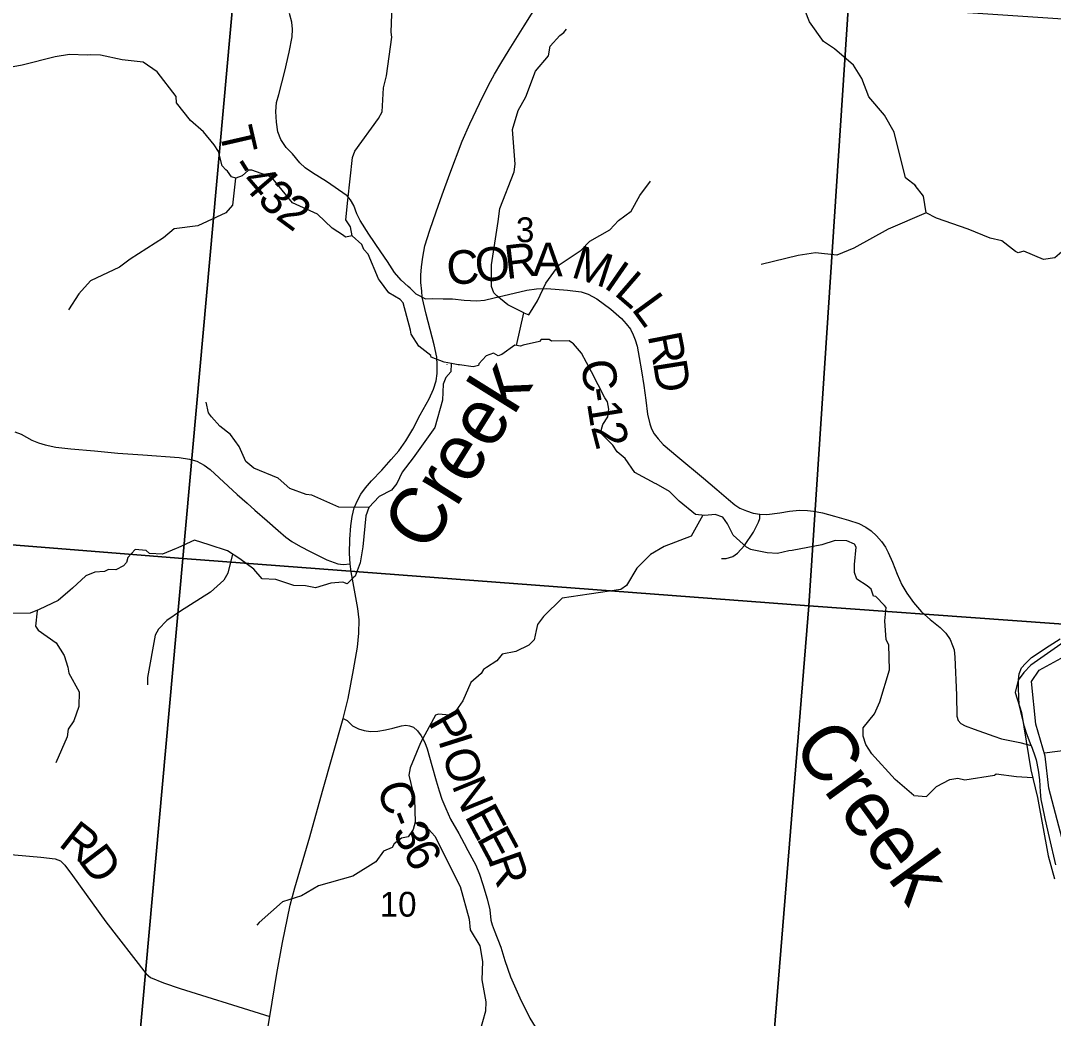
# Model space of a CAD drawing. Extents: x 1878108 to 2183446, y 146837 to 508383.
# Drawn here: x 1996150 to 2005354, y 302166 to 311060 of the extents above; entities that cross this region are included whole.
import ezdxf

# ---------------------------------------------------------------- set-up
doc = ezdxf.new("R2010")
doc.units = 0
for name, color, linetype in [('GM_X_County_Road', 7, 'Continuous'), ('GM_X_County_Road_Text', 7, 'Continuous'), ('GM_X_Major_River', 7, 'Continuous'), ('GM_X_Minor_River', 7, 'Continuous'), ('GM_X_Minor_River_Text', 7, 'Continuous'), ('GM_X_Section', 7, 'Continuous'), ('GM_X_Section_Text', 7, 'Continuous'), ('GM_X_State_Route', 7, 'Continuous'), ('GM_X_Township_Road', 7, 'Continuous'), ('GM_X_Township_Road_Text', 7, 'Continuous')]:
    doc.layers.add(name, color=color, linetype=linetype)

msp = doc.modelspace()

# ---------------------------------------------------------------- linework, layer by layer
at = {"layer": 'GM_X_County_Road'}
for points in [[(1999729.1, 308594.9), (1999759.1, 308579.9), (1999818.1, 308582.2), (1999916.4, 308581), (1999998.5, 308578.7), (2000103.7, 308568.3), (2000217, 308562.5), (2000282.9, 308568.3), (2000370.8, 308588), (2000498, 308619.2), (2000661.1, 308657.4), (2000746.6, 308670.1), (2000839.1, 308671.2), (2001024.1, 308658.5), (2001144.4, 308641.2), (2001208, 308620.3), (2001285.5, 308579.9), (2001411.5, 308488.5), (2001505.2, 308405.3), (2001546.8, 308357.9), (2001585, 308310.5), (2001609.9, 308258), (2001626.6, 308214.5), (2001643.9, 308156.7), (2001661.3, 308057.2), (2001682.1, 307938.1), (2001702.9, 307807.5), (2001722.6, 307677.9), (2001737.6, 307553.1), (2001757.3, 307466.3), (2001773.4, 307420.1), (2001795.4, 307377.3), (2001831.3, 307332.2), (2001876.4, 307282.5), (2002005.9, 307172.6), (2002236, 306981.8), (2002356.2, 306880.1), (2002459.1, 306791), (2002515.8, 306744.8), (2002560.9, 306714.7), (2002618.7, 306689.3), (2002677.7, 306670.8), (2002737.8, 306659.2), (2002799.9, 306657.3), (2002916.2, 306672.2), (2003004, 306685.9), (2003093, 306697.3), (2003163.7, 306693.8), (2003217.3, 306687), (2003297.1, 306673.3), (2003404.3, 306642.5), (2003529.7, 306606), (2003620.9, 306576.4), (2003682.5, 306544.4), (2003730.4, 306511.4), (2003778.3, 306468), (2003823.9, 306416.7), (2003858.1, 306366.6), (2003883.2, 306318.7), (2003920.8, 306232), (2003963, 306127.1), (2004005.2, 306031.3), (2004048.6, 305957.2), (2004107.9, 305871.7), (2004179.7, 305789.5), (2004255, 305722.3), (2004346.2, 305650.4), (2004395.2, 305599.1), (2004434, 305543.2), (2004456.8, 305489.6), (2004469.3, 305449.7), (2004476.2, 305385.9), (2004489.9, 305048.3), (2004494.4, 304860.2), (2004504.7, 304822.5), (2004529.8, 304795.2), (2004568.6, 304772.4), (2004648.4, 304745), (2004824, 304682.3), (2004892.4, 304658.3), (2005055.5, 304625.3), (2005155.8, 304597.9), (2005184.5, 304525.1), (2005201.2, 304471.4), (2005217.9, 304379.6), (2005229.9, 304291.3), (2005237, 304184), (2005241.8, 304118.4), (2005253.7, 304062.3), (2005278.8, 303949), (2005316.9, 303778.5), (2005374.2, 303534)], [(1996098.2, 307395.8), (1996153.7, 307373.8), (1996248.5, 307319.5), (1996308.7, 307295.2), (1996367.6, 307277.9), (1996462.4, 307258.2), (1996598.9, 307244.3), (1996808.2, 307224.7), (1997017.5, 307203.9), (1997238.3, 307190), (1997562.1, 307164.5), (1997654.6, 307151.8), (1997721.7, 307132.2), (1997785.3, 307098.6), (1997838.5, 307059.3), (1998079, 306836.1), (1998168, 306757.5), (1998236.2, 306697.4), (1998346.1, 306601.4), (1998446.7, 306515.8), (1998514.9, 306454.6), (1998567, 306417.6), (1998643.3, 306373.6), (1998731.2, 306326.2), (1998878, 306253.4), (1998976.3, 306218.7), (1999026, 306211.7), (1999086.1, 306217.5)], [(1999025.2, 304840.1), (1999059.4, 304820.8), (1999106.8, 304775), (1999160.2, 304747.5), (1999210.7, 304732.2), (1999268.7, 304724.6), (1999334.4, 304726.1), (1999403.2, 304736.8), (1999467.3, 304752.1), (1999545.2, 304773.5), (1999583.4, 304779.6), (1999615.5, 304775), (1999650.7, 304761.3), (1999685.8, 304729.2), (1999719.4, 304683.3), (1999751.5, 304623.8), (1999772.9, 304567.2), (1999814.1, 304420.6), (1999852.3, 304284.6), (1999879.8, 304194.4), (1999904.3, 304119.6), (1999939.4, 304037.1), (1999982.2, 303942.3), (2000055.5, 303814), (2000104.4, 303725.4), (2000134.6, 303661.7), (2000206.4, 303532.2), (2000241, 303452.7), (2000268, 303360.4), (2000307.7, 303232.2), (2000332.1, 303132.1), (2000342, 303041.3), (2000351.3, 302998.8), (2000369.3, 302951.3), (2000429.5, 302800), (2000466.7, 302682), (2000515.4, 302535.8), (2000598.8, 302349.9), (2000687.3, 302167.8), (2000736, 302089.6)]]:
    msp.add_lwpolyline(points, dxfattribs=at)
at = {"layer": 'GM_X_Major_River'}
for points in [[(2005451.6, 305523.8), (2005154.2, 305314.3), (2005090.4, 305248), (2005040.6, 305181.7)], [(2005505.5, 303496.2), (2005313.4, 304218.8), (2005282.5, 304503.3), (2005197.7, 304787.5), (2005160.6, 305168.1), (2005228.3, 305270.5), (2005424.1, 305377.4)], [(2005040.6, 305181.7), (2005012.9, 305071.3), (2005071.4, 304891.2), (2005152.9, 304380.6), (2005213.6, 304136.3), (2005309.1, 303613.7), (2005363.7, 303409.5)]]:
    msp.add_lwpolyline(points, dxfattribs=at)
at = {"layer": 'GM_X_Minor_River'}
for points in [[(2004127.3, 309586.1), (2004037.2, 309660), (2003936.3, 310065.1), (2003848.2, 310215.9), (2003708.8, 310380.3), (2003647.7, 310545.3), (2003573.4, 310663), (2003402.6, 310809.4), (2003306.6, 310874.3), (2003179.9, 311047.8), (2003110.1, 311231.6), (2003025.7, 311289.6), (2002735.8, 311514.5), (2002632.4, 311559.8), (2002497.1, 311667.6), (2002469.6, 311705.6), (2002252.5, 311967.8)], [(1999105.5, 309142.9), (1999091.2, 309222.8), (1999049, 309282.8), (1999066.6, 309458.8), (1999107.6, 309839), (1999129.4, 309897), (1999338.8, 310187.4), (1999372.6, 310245.5), (1999384, 310459.5), (1999409.8, 310567.6), (1999458.8, 310913.7), (1999452.7, 310955.7), (1999462.1, 311197.8)], [(2000570.9, 308164.2), (2000636.1, 308453.8), (2000492.4, 308526), (2000393.5, 308607.1), (2000367.2, 308633.1), (2000347, 308690.8), (2000348.1, 308883.8), (2000406.6, 309267.9), (2000420.6, 309385.6), (2000549.3, 309710.7), (2000558.1, 309780.5), (2000535.1, 310089.8), (2000582.9, 310259.5), (2000651.5, 310381.5), (2000739.3, 310608.8), (2000853.2, 310745.9), (2000869.2, 310833.3), (2000956, 310927.9), (2000989.9, 310953.8), (2001014.1, 310984.3)], [(1998415.6, 309629.7), (1998385.5, 309663.6), (1998209.2, 309727.3), (1998181.1, 309727.3), (1998125.2, 309675.2), (1998067.2, 309655.1), (1998029.2, 309667), (1997995, 309719), (1997979, 309730.9), (1997944.8, 309764.9), (1997914.5, 309892.8), (1997876.3, 309952.8), (1997779.9, 310068.6), (1997663.5, 310168.4), (1997539, 310328.2), (1997534.8, 310384.2), (1997368.1, 310604), (1997241.7, 310689.8), (1997055.5, 310709.4), (1996863.3, 310751.1), (1996775.2, 310754.9), (1996743.2, 310752.9), (1996585, 310758.6), (1996459, 310736.3), (1996165, 310663.8), (1996016.9, 310635.5)], [(1998065.1, 309655.8), (1998038.2, 309415.3), (1997979.3, 309346.9), (1997728.3, 309231.3), (1997519.5, 309203.3), (1997423.7, 309123.3), (1997125.4, 308932.5), (1997030.2, 308862.6), (1996772.7, 308739.3), (1996668.5, 308625.8), (1996576.4, 308483.2)], [(1999924.1, 308016.5), (1999809, 308060), (1999807, 308076), (1999698.7, 308157.8), (1999630.3, 308265.7), (1999624.2, 308301.7), (1999559.5, 308545.6), (1999531.4, 308573.5), (1999431.1, 308633.4), (1999348.8, 308747.2), (1999338.7, 308757.2), (1999248, 308979.1), (1999209.9, 309019), (1999191.8, 309063), (1999105.5, 309142.9), (1999045.5, 309128.8), (1999027.4, 309144.7), (1998925.2, 309208.5), (1998796.7, 309334.3), (1998574.2, 309436), (1998415.6, 309629.7)], [(2000635.9, 308454), (2000679.2, 308436.8), (2000758, 308562.2), (2000831.1, 308720.1), (2000948.7, 308883), (2001144.5, 309014.5), (2001224.3, 309093.5), (2001399.9, 309194.2), (2001479.9, 309277.2), (2001590.2, 309362.2), (2001667.9, 309499.7), (2001765.2, 309629.8)], [(2006123.8, 309363.2), (2006027.1, 309341.7), (2005957, 309301.4), (2005907, 309251.2), (2005842.9, 309132.7), (2005820.9, 309108.6), (2005758.8, 309106.5), (2005626.7, 309142.5), (2005540.7, 309122.3), (2005428.5, 308997.7), (2005368.5, 308945.5), (2005266.4, 308931.3), (2005092.3, 309003.4), (2005040.2, 308991.3), (2005018.2, 309003.3), (2004990.2, 309023.4), (2004894.2, 309097.5), (2004790.1, 309119.5), (2004596, 309199.6), (2004313.8, 309297.7), (2004219.7, 309345.8), (2004197.8, 309496.3), (2004123.8, 309590.6)], [(2004220.2, 309345.6), (2003883.2, 309199.9), (2003576.4, 309031.7), (2003425.5, 308969.6), (2003234.1, 308990.7), (2003079.8, 308967), (2002748.9, 308887)], [(2002657.9, 306346.1), (2002619.9, 306366.7), (2002499.5, 306474.5), (2002449.2, 306574.5), (2002409, 306632.4), (2002338.9, 306658.3), (2002248.9, 306648.1), (2002164.8, 306658), (2002018.3, 306775.7), (2001934, 306863.6), (2001815.7, 306931.4), (2001805.7, 306933.4), (2001623.3, 307031.1), (2001536.9, 307156.9), (2001466.7, 307216.8), (2001428.5, 307274.7), (2001318.1, 307386.6), (2001339.9, 307458.6), (2001383.7, 307526.7), (2001391.6, 307596.7), (2001381.4, 307660.7), (2001357.2, 307698.7), (2001238.5, 307930.5), (2001150, 308094.4), (2001077.7, 308178.2), (2001067.7, 308186.2), (2001039.6, 308206.2), (2000881.5, 308203.9), (2000859.4, 308217.9), (2000789.4, 308217.7), (2000773.4, 308199.7), (2000627.4, 308167.4), (2000605.4, 308157.4), (2000555.3, 308167.3), (2000437.4, 308085.1), (2000407.5, 308073), (2000365.4, 308097), (2000299.4, 308072.8), (2000233.5, 308000.7), (2000229.6, 307984.7), (2000183.6, 307974.6), (2000061.4, 307990.4), (2000049.4, 307990.4), (1999991.3, 308002.3), (1999923.9, 308016.5)], [(1999986.3, 308001.1), (1999983.5, 307928.2), (1999939.6, 307880.2), (1999915.8, 307818.1), (1999910.2, 307676.1), (1999840.8, 307431.9), (1999649.4, 307163.5), (1999549.7, 307035.4), (1999503.9, 306933.3), (1999454, 306875.2), (1999346.1, 306819), (1999254.3, 306720.8), (1999226.5, 306646.7), (1999201.2, 306370.6), (1999177.6, 306226.6), (1999131.9, 306108.5), (1999117.9, 306094.5), (1999060, 306040.3), (1999022, 306054.3), (1998913.9, 306044.1), (1998777.9, 306003.8), (1998689.8, 306021.7), (1998583.7, 306023.5), (1998423.4, 306077.2), (1998303.3, 306085), (1998227, 306168.9), (1998102.7, 306262.7), (1997994.4, 306332.5), (1997830.1, 306386.2), (1997699.9, 306428), (1997552, 306359.7), (1997536, 306353.7), (1997414, 306305.4), (1997299.9, 306309.2), (1997267.8, 306337.2), (1997169.7, 306345), (1997105.9, 306274.9), (1997094, 306230.9), (1997068, 306198.8), (1996998.1, 306164.7), (1996934, 306168.6), (1996896, 306150.5), (1996810, 306142.3), (1996732, 306112.2), (1996612.2, 306000), (1996590.3, 305983.9), (1996484.4, 305891.7), (1996314.5, 305809.4), (1996234.6, 305779.3), (1996040.4, 305774.9)], [(1999948.9, 307993.4), (1999949.4, 307992.9)], [(1999253.8, 306719.5), (1998985, 306722.1), (1998745.2, 306829), (1998695.5, 306836.4), (1998548.4, 306888.7), (1998446.3, 306982.1), (1998227.3, 307069.4), (1998157, 307128.5), (1998097.9, 307263.3), (1998020.9, 307371.1), (1997925.6, 307446), (1997851, 307529.5), (1997823.2, 307563.6), (1997803.5, 307657.4)], [(2002229.1, 306650.3), (2002127.1, 306463.7), (2001885.9, 306373.6), (2001764.5, 306301.4), (2001641.6, 306179), (2001550.7, 306024.4), (2001498, 305987.7), (2001218.1, 305948.5), (2000976.4, 305910.6), (2000810.6, 305747), (2000755.5, 305676.3), (2000743.9, 305624.8), (2000728.2, 305541.4), (2000680.6, 305492.4), (2000564.3, 305436), (2000442.1, 305412.1), (2000393.9, 305353), (2000303.5, 305294.8), (2000276.2, 305276.6), (2000255.6, 305239.8), (2000161.7, 305159.7), (2000092.4, 304997.5), (2000028, 304907.4), (1999971.1, 304869), (1999875.3, 304877.6), (1999848.4, 304867.3), (1999715.1, 304621), (1999621.6, 304400.1), (1999609, 304332.6), (1999660.9, 304121.9), (1999666.7, 303914.4), (1999697, 303886.2), (1999757.7, 303863.9), (1999786.9, 303849.9), (1999841, 303789.9), (2000067.5, 303342), (2000147.9, 303049), (2000157.6, 302955.8), (2000242.3, 302813.3), (2000266.8, 302672.8), (2000261.6, 302508.3), (2000296.6, 302314.8), (2000292.8, 302230.6), (2000213, 301944.5)], [(2003736.5, 304524.6), (2003683.6, 304606.4), (2003659.4, 304682.4), (2003659.2, 304754.4), (2003760.9, 304880.6), (2003806.7, 304988.7), (2003894, 305272.9), (2003887.3, 305494.9), (2003865.2, 305538.9), (2003852.7, 305708.8), (2003864.4, 305828.9), (2003850.3, 305844.9), (2003772.1, 305926.7), (2003752, 305928.7), (2003729.8, 305992.7), (2003693.7, 306020.6), (2003601.5, 306082.5), (2003581.3, 306140.4), (2003581.1, 306210.4), (2003596.7, 306366.5), (2003580.6, 306394.5), (2003514.5, 306422.3), (2003408.4, 306426.2), (2003290.4, 306385.9), (2003026.3, 306337.5), (2002996.3, 306333.4), (2002896.3, 306311.2), (2002804.2, 306315.1), (2002656.4, 306346.9)], [(1998038.3, 306304.2), (1997996.7, 306135.9), (1997960.2, 306072), (1997842.4, 305965.4), (1997573.8, 305796.7), (1997453.5, 305712.4), (1997379.9, 305634.9), (1997350.1, 305580.6), (1997280.2, 305205.3), (1997279.7, 305139)], [(1996296.2, 305797.3), (1996282.9, 305661.4), (1996306.6, 305625.6), (1996467.6, 305512.1), (1996538.3, 305400.7), (1996569.4, 305298), (1996579.7, 305243), (1996670.7, 305075.9), (1996670, 304947.2), (1996624.9, 304817.6), (1996573.6, 304742.6), (1996565.1, 304676.8), (1996464.6, 304443.2)], [(2005274.7, 304531.8), (2005529.9, 304566.3)], [(2004111.6, 304153.1), (2003944.7, 304294.8), (2003734.5, 304527.6)], [(2004111.6, 304153.1), (2004224.6, 304143.8), (2004313.6, 304232.8), (2004433, 304294), (2004503, 304306.6), (2004565.3, 304293.2), (2004829.4, 304333.6), (2004843.3, 304345.8), (2005026, 304321.3), (2005166.9, 304313.6)], [(1999667.1, 303914), (1999647.7, 303849), (1999603.1, 303783.7), (1999544, 303771.6), (1999480.3, 303721.7), (1999462, 303688.7), (1999385.5, 303657.7), (1999316.6, 303559.9), (1999111, 303433.1), (1998803.9, 303347.5), (1998653.2, 303259.2), (1998482.7, 303204.4), (1998275.2, 303019.5), (1998254.5, 302998.1)]]:
    msp.add_lwpolyline(points, dxfattribs=at)
at = {"layer": 'GM_X_Section'}
for points in [[(1992927.9, 312009.9), (1998077.3, 311611.6), (1997595.1, 306264.2), (1992093.7, 306704.1), (1992619.8, 312033.6)], [(1998077.3, 311611.6), (1998355.3, 311587.8), (2003528.7, 311205.6), (2003174.6, 305842.2), (1997595.1, 306264.2)], [(2003528.7, 311205.6), (2003742.8, 311187.7), (2009010.2, 310837.6), (2008621.5, 305451.6), (2003174.6, 305842.2)], [(1997595.1, 306264.2), (1997112.9, 300922.7), (1991629.4, 301366.7), (1992093.7, 306704.1)], [(1997595.1, 306264.2), (2003174.6, 305842.2), (2002740.4, 300502.8), (1997112.9, 300922.7)], [(2008621.5, 305451.6), (2008238.6, 300131.7), (2002740.4, 300502.8), (2003174.6, 305842.2)]]:
    msp.add_lwpolyline(points, close=True, dxfattribs=at)
at = {"layer": 'GM_X_State_Route'}
msp.add_lwpolyline([(1998269.1, 301586.8), (1998370, 302183), (1998434.5, 302565.8), (1998484.9, 302842.3), (1998527.7, 303059.3), (1998553.7, 303173.9), (1998594.9, 303329.7), (1998726.3, 303783.5), (1998840.9, 304191.4), (1999025.2, 304840.1), (1999068.6, 305017.9), (1999115.9, 305271.6), (1999151.1, 305476.3), (1999164.8, 305600), (1999166.3, 305717.7), (1999154.1, 305818.5), (1999126.6, 305982), (1999094.5, 306147), (1999086.1, 306217.5), (1999081.5, 306311.2), (1999082.7, 306438.4), (1999091.9, 306556.3), (1999104.6, 306639.6), (1999123.2, 306715.9), (1999154.4, 306788.7), (1999183.3, 306839.6), (1999222.6, 306896.3), (1999275.8, 306958.7), (1999368.3, 307053.5), (1999453.9, 307147.2), (1999519.8, 307225.8), (1999583.4, 307314.9), (1999644.7, 307417.8), (1999711.7, 307547.3), (1999791.5, 307687.2), (1999829.7, 307775.1), (1999852.8, 307849.1), (1999862, 307915), (1999863.2, 307992.5), (1999858.6, 308060.7), (1999835.4, 308170.5), (1999763.8, 308442.3), (1999729.1, 308594.9), (1999724.7, 308647.8), (1999717.8, 308725.4), (1999716.4, 308791.9), (1999722, 308866.7), (1999734.4, 308951.3), (1999753.8, 309051), (1999796.7, 309193.4), (1999852.2, 309355.9), (1999906.2, 309506.9), (1999975.5, 309694), (2000086.4, 309986.3), (2000152.9, 310138.8), (2000238.8, 310321.7), (2000320.6, 310483.8), (2000373.2, 310583.5), (2000430, 310676.4), (2000504.8, 310798.3), (2000637.9, 311013.1), (2000768.1, 311220.9)], dxfattribs=at)
at = {"layer": 'GM_X_Township_Road'}
for points in [[(1999603.2, 308689.9), (1999540.4, 308746.2), (1999483.6, 308814.1), (1999419.9, 308912.5), (1999358.9, 308998.4), (1999252.2, 309156.3), (1999176, 309276.9), (1999145.5, 309336.5), (1999120.6, 309411.3), (1999090.1, 309463.9), (1999059.6, 309497.2), (1998875.3, 309624.7), (1998750.6, 309702.3), (1998686.8, 309747.9), (1998638.4, 309793.7), (1998573.3, 309871.3), (1998516.4, 309928.1), (1998469.3, 310000.2), (1998443, 310069.5), (1998429.1, 310155.4), (1998425, 310251), (1998431.9, 310331.4), (1998451.3, 310400.6), (1998505.4, 310609.9), (1998542.8, 310778.9), (1998569.1, 310916.1), (1998573.3, 310982.6), (1998567.7, 311045), (1998545.5, 311122.6)], [(1999729.1, 308594.9), (1999676.2, 308622.9), (1999620.8, 308674.1), (1999603.2, 308689.9)], [(2002397.4, 306266.2), (2002439.6, 306265.1), (2002496.6, 306284.5), (2002538.8, 306311.8), (2002602.6, 306381.4), (2002681.3, 306501.1), (2002726.9, 306587.8), (2002738.3, 306623.1), (2002737.8, 306659.2)], [(2005155.8, 304597.9), (2005114.8, 304707.4), (2005096.5, 304766.7), (2005077.1, 304852.2), (2005063.5, 304901.2), (2005049.8, 304960.5), (2005045.2, 305032.4), (2005042.9, 305108.8), (2005044.1, 305184), (2005050.9, 305237.6), (2005071.4, 305291.2), (2005105.7, 305330), (2005160.4, 305382.4), (2005315.5, 305486.2), (2005413.5, 305547.8)], [(1995857.1, 303644.4), (1996329.2, 303603.2), (1996459, 303587.9), (1996506.4, 303569.6), (1996544.6, 303531.4), (1996611.8, 303439.7), (1996909.8, 303027.2), (1997268.8, 302562.7), (1997307, 302530.6), (1997423.1, 302483.3), (1997572.8, 302432.9), (1998277, 302212.1)], [(1998277, 302212.1), (1998370, 302183)]]:
    msp.add_lwpolyline(points, dxfattribs=at)

# ---------------------------------------------------------------- texts
at = {"layer": 'GM_X_County_Road_Text'}
for s, rotation, p in [('R', 6.63414, (2000479.2, 308755.3)), ('A', 359.43901, (2000714, 308783.2)), ('C', 4.42639, (1999957.1, 308702.3)), ('O', 7.07708, (2000217.8, 308722.8)), ('M', 342.16284, (2001046.6, 308777)), ('I', 325.35298, (2001335.7, 308687.5)), ('L', 319.15978, (2001430.3, 308622.7)), ('L', 306.15247, (2001587.9, 308489.2)), ('R', 281.15839, (2001737.7, 308252.5)), ('C', 278.71546, (2001140.4, 308018.2)), ('D', 279.10302, (2001784.9, 308013.5)), ('-', 278.77024, (2001177.8, 307774.3)), ('1', 279.03237, (2001196.8, 307651.1)), ('2', 284.5664, (2001232.3, 307437.6)), ('P', 299.6668, (1999775.1, 304808)), ('I', 287.60178, (1999868.6, 304647.4)), ('O', 285.83006, (1999905.2, 304532.3)), ('N', 292.17879, (1999989, 304244)), ('C', 286.11642, (1999326.1, 304235.9)), ('E', 298.18717, (2000103.3, 303968.5)), ('3', 296.21309, (1999461, 303831)), ('-', 291.79359, (1999405, 303968.4)), ('E', 298.20398, (2000209.3, 303770.6)), ('6', 298.80197, (1999549.5, 303652.1)), ('R', 289.56745, (2000310.5, 303583.8))]:
    msp.add_text(s, height=300, rotation=rotation, dxfattribs=at).set_placement(p)
at = {"layer": 'GM_X_Minor_River_Text'}
for height, rotation, p in [(500.02, 58.00181, (1999775.8, 306301.9)), (500.03, 305.99773, (2003016.7, 304590.1))]:
    msp.add_text('Creek', height=height, rotation=rotation, dxfattribs=at).set_placement(p)
at = {"layer": 'GM_X_Section_Text'}
for s, p in [('3', (2000564.4, 309085.3)), ('10', (1999350, 303072.7))]:
    msp.add_text(s, height=221, rotation=0.00001, dxfattribs=at).set_placement(p)
at = {"layer": 'GM_X_Township_Road_Text'}
for s, rotation, p in [('T', 282.94484, (1997916.2, 310080.6)), ('-', 302.04043, (1998008, 309761.6)), ('4', 310.73008, (1998102.7, 309617.3)), ('3', 317.25442, (1998249.2, 309450.5)), ('2', 323.63108, (1998412.9, 309301.8)), ('R', 321.82173, (1996477.7, 303710.2)), ('D', 306.95879, (1996657, 303572.6))]:
    msp.add_text(s, height=300, rotation=rotation, dxfattribs=at).set_placement(p)

doc.saveas('drawing.dxf')
